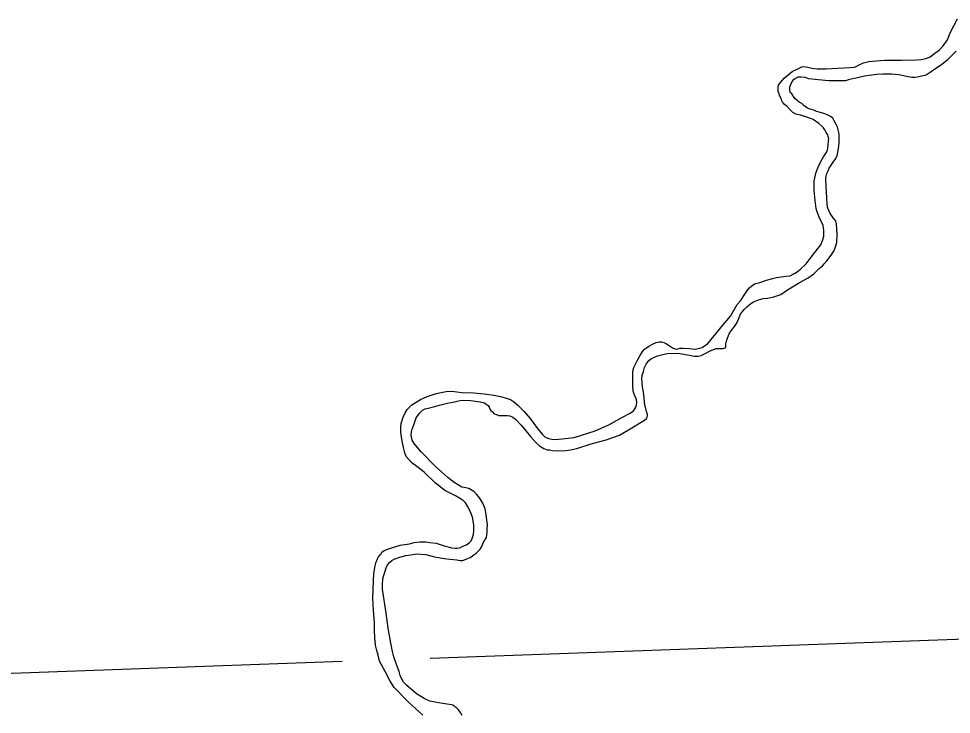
# Model space of a CAD drawing. Extents: x 1084508 to 1142749, y 1057638 to 1093403.
# Drawn here: x 1129870 to 1130896, y 1072678 to 1073443 of the extents above; entities that cross this region are included whole.
import ezdxf

# ---------------------------------------------------------------- set-up
doc = ezdxf.new("R2010")
doc.units = 0
doc.layers.add('Level 35', color=7, linetype='Continuous')
doc.layers.add('Level 5', color=7, linetype='Continuous')

msp = doc.modelspace()

# ---------------------------------------------------------------- linework, layer by layer
at = {"layer": 'Level 35'}
for points in [[(1130784.1, 1073388.9), (1130789.4, 1073389.4), (1130791.8, 1073390.5), (1130794.6, 1073391.8), (1130799.1, 1073394), (1130805, 1073395.5), (1130813.4, 1073396.4), (1130822.2, 1073396.9), (1130841.1, 1073396.9), (1130857.5, 1073397.3), (1130862.8, 1073397.7), (1130867.7, 1073398.8), (1130872.5, 1073400.8), (1130877.8, 1073404.8), (1130882.4, 1073408.1), (1130887, 1073412.9), (1130891.6, 1073419.3), (1130894.5, 1073426.9), (1130902.6, 1073442.6)], [(1130735, 1073378.2), (1130738.3, 1073376.9), (1130742.7, 1073376.6), (1130749.3, 1073375.8), (1130761.2, 1073374.5), (1130779.9, 1073374.7), (1130784.3, 1073376), (1130790.9, 1073377.7), (1130800.4, 1073379.7), (1130813.4, 1073381.5), (1130820.6, 1073381.9), (1130830, 1073381.9), (1130838.2, 1073381.1), (1130846.6, 1073379.3), (1130852.5, 1073378.4), (1130855.6, 1073378.2), (1130858.6, 1073378.8), (1130863.1, 1073379.9), (1130868.3, 1073381), (1130872.5, 1073383.7), (1130876.2, 1073386.3), (1130885.3, 1073392.5), (1130892.3, 1073398.2), (1130901.1, 1073407)], [(1130709.1, 1073354.2), (1130706.9, 1073358), (1130706.4, 1073360), (1130705.6, 1073362.6), (1130705.4, 1073364.4), (1130705.4, 1073367), (1130706, 1073369.4), (1130707.5, 1073372.1), (1130709.8, 1073374.7), (1130712.2, 1073377.1), (1130716.4, 1073381), (1130721, 1073384.4), (1130727.8, 1073387.9), (1130731.5, 1073389.8), (1130733.7, 1073390), (1130735.9, 1073389.8), (1130738.1, 1073389.4), (1130742.5, 1073388.1), (1130748.3, 1073387.4), (1130757.9, 1073387.4), (1130784.1, 1073388.9)], [(1130770, 1073196.7), (1130770.5, 1073205.7), (1130769.6, 1073217.2), (1130768.5, 1073220.7), (1130766.1, 1073223.8), (1130762.3, 1073229.3), (1130760.1, 1073234.5), (1130759.2, 1073238.3), (1130758.8, 1073245.5), (1130758.4, 1073258.2), (1130757.9, 1073266.8), (1130758.1, 1073269.4), (1130758.8, 1073272.5), (1130760.3, 1073275.4), (1130761.7, 1073278.4), (1130765.8, 1073285), (1130768.9, 1073289), (1130770.4, 1073292.3), (1130770.9, 1073295.8), (1130772.2, 1073302), (1130772.4, 1073307.4), (1130772.6, 1073312.7), (1130772.6, 1073316), (1130771.6, 1073320.6), (1130770.7, 1073323.3), (1130769.4, 1073326.4), (1130767.2, 1073330.3), (1130765.6, 1073333.1), (1130763.7, 1073334.7), (1130760.4, 1073336.5), (1130755.7, 1073338.4), (1130751.8, 1073339.5), (1130746.9, 1073340.9), (1130743.4, 1073342.4), (1130740.8, 1073343.3), (1130737.7, 1073344.4), (1130734.2, 1073346.8), (1130731.5, 1073349.2), (1130728.5, 1073351), (1130723.8, 1073354.7), (1130720.3, 1073359.9), (1130718.6, 1073361.5), (1130718.1, 1073364.6), (1130718.1, 1073367.6), (1130720.7, 1073373.6), (1130723, 1073376.2), (1130725.1, 1073377.7), (1130727.6, 1073378.8), (1130730.9, 1073378.8), (1130735, 1073378.2)], [(1130718.8, 1073160.1), (1130722.1, 1073161.8), (1130726.3, 1073164.4), (1130730, 1073167.3), (1130736.1, 1073173.2), (1130741.9, 1073180.3), (1130749.4, 1073190.4), (1130751.1, 1073192.4), (1130752.6, 1073194.8), (1130753.5, 1073196.9), (1130754.4, 1073199.6), (1130755.7, 1073203.5), (1130755.7, 1073207.5), (1130755.5, 1073209.9), (1130754.8, 1073215.6), (1130752.7, 1073219.8), (1130750.5, 1073224.4), (1130748, 1073231.4), (1130747.4, 1073234.1), (1130746.3, 1073242.6), (1130745.2, 1073253.6), (1130745, 1073261.1), (1130745.2, 1073264), (1130746.1, 1073269), (1130747.4, 1073273.8), (1130749.4, 1073279.3), (1130752.2, 1073285.5), (1130755.3, 1073290.7), (1130758.8, 1073296.2), (1130760.1, 1073299.8), (1130760.6, 1073303.9), (1130760.8, 1073308.5), (1130761, 1073310.7), (1130760.6, 1073313), (1130759.9, 1073314.9), (1130758.4, 1073317.4), (1130756.8, 1073320.4), (1130755.3, 1073322.6), (1130753.5, 1073324.6), (1130750, 1073327.4), (1130743.8, 1073331.8), (1130735.9, 1073334.7), (1130730, 1073336.5), (1130724.9, 1073337.8), (1130721.6, 1073339.3), (1130720.3, 1073340.6), (1130718.1, 1073342.8), (1130715.2, 1073345.9), (1130712.4, 1073348.3), (1130711.3, 1073349.6), (1130710, 1073351.2), (1130709.1, 1073354.2)], [(1130557.3, 1073054.6), (1130558.5, 1073059.2), (1130560.4, 1073062.9), (1130563.3, 1073066.7), (1130566.2, 1073069.1), (1130572.7, 1073071.9), (1130578.5, 1073073.5), (1130583.5, 1073074.4), (1130595.2, 1073074.8), (1130607.9, 1073072.8), (1130613.2, 1073071.7), (1130617.6, 1073071.7), (1130620.9, 1073072.2), (1130625.8, 1073074.8), (1130630.8, 1073077.5), (1130637.2, 1073080.1), (1130639.8, 1073080.1), (1130641.8, 1073080.1), (1130643.3, 1073080.1), (1130645.1, 1073080.1), (1130646.2, 1073080.5), (1130647.5, 1073080.8), (1130648, 1073082), (1130648, 1073084.7), (1130649.1, 1073089.5), (1130651.5, 1073096.3), (1130653.5, 1073099), (1130657.6, 1073104.2), (1130660.5, 1073108.6), (1130664.2, 1073117.7), (1130668, 1073122.9), (1130671, 1073125.8), (1130673, 1073127.5), (1130675.5, 1073129.5), (1130678.5, 1073131.3), (1130684, 1073133.7), (1130688.9, 1073135), (1130693.7, 1073135.5), (1130700.7, 1073136.8), (1130708.4, 1073139.4), (1130715.7, 1073144.7), (1130729.5, 1073153), (1130738.6, 1073157.8), (1130744.5, 1073162.2), (1130750.7, 1073167.9), (1130754.2, 1073170.8), (1130756.2, 1073173), (1130758.8, 1073176.5), (1130763.7, 1073182.5), (1130766.5, 1073186.9), (1130768, 1073190.8), (1130770, 1073196.7)], [(1130550.1, 1073020.8), (1130549.6, 1073024.1), (1130547.9, 1073028), (1130546.6, 1073030.9), (1130545.9, 1073033.1), (1130545.5, 1073039.5), (1130545.5, 1073054.2), (1130545.9, 1073056.6), (1130546.8, 1073059), (1130549, 1073063.4), (1130550.7, 1073067.3), (1130552.5, 1073070.4), (1130554, 1073073.1), (1130556.2, 1073076.8), (1130558.4, 1073079.2), (1130560.7, 1073080.8), (1130563.3, 1073082.7), (1130567.2, 1073084.7), (1130571.4, 1073086.5), (1130574.9, 1073087.5), (1130577.3, 1073087.5), (1130579.8, 1073086.7), (1130582.8, 1073085.1), (1130587.7, 1073081.9), (1130590.1, 1073080.3), (1130593.2, 1073079.4), (1130595.4, 1073079.6), (1130597.4, 1073080.5), (1130600.7, 1073080.5), (1130607.5, 1073079.9), (1130614.1, 1073079.2), (1130619.2, 1073080.3), (1130622, 1073081.2), (1130624.6, 1073083), (1130627.9, 1073085.3), (1130630.4, 1073088.2), (1130642.7, 1073103.4), (1130653.2, 1073115.7), (1130660.3, 1073128.4), (1130664.4, 1073132.8), (1130668, 1073138.7), (1130671.7, 1073144.2), (1130673.9, 1073146.9), (1130676.6, 1073149.1), (1130679.4, 1073151), (1130685.3, 1073152.6), (1130692.8, 1073155.2), (1130703.8, 1073158.1), (1130713.9, 1073159.4), (1130718.8, 1073160.1)], [(1130349.5, 1073021.6), (1130353.9, 1073022.7), (1130357.9, 1073023.2), (1130367.6, 1073023), (1130377.7, 1073021.4), (1130382.5, 1073020.3), (1130384.5, 1073018.8), (1130386.5, 1073017.5), (1130387.6, 1073015.7), (1130389.1, 1073012.4), (1130391.5, 1073010.4), (1130393.3, 1073008.3), (1130395.7, 1073007.4), (1130397.9, 1073006.5), (1130400.1, 1073006.3), (1130404.5, 1073006.3), (1130407.8, 1073006.3), (1130410.4, 1073006), (1130413.7, 1073004.7), (1130416.6, 1073002.3), (1130422.8, 1072995.7), (1130433.1, 1072983.4), (1130439.7, 1072975.9), (1130443.2, 1072972.9), (1130447.8, 1072970), (1130451.5, 1072968.7), (1130454.2, 1072968.5), (1130457.5, 1072968), (1130462.3, 1072967.6), (1130472, 1072967.8), (1130477.3, 1072968.5), (1130484.1, 1072970.3), (1130500, 1072975.3), (1130516.2, 1072979.7), (1130531, 1072984.8), (1130546.4, 1072993.8), (1130554.9, 1072999.2), (1130558.4, 1073001.4), (1130560.6, 1073003), (1130561.5, 1073004.7), (1130561.7, 1073006), (1130561.8, 1073008), (1130560.7, 1073010.9), (1130560, 1073014.2), (1130558.7, 1073017.7), (1130557.8, 1073029.8), (1130556.2, 1073038.1), (1130555.6, 1073046.9), (1130555.8, 1073050.9), (1130557.3, 1073054.6)], [(1130359.1, 1072913.1), (1130356.8, 1072914.3), (1130350.8, 1072918.1), (1130339, 1072924.1), (1130328.4, 1072932.4), (1130316.1, 1072944.1), (1130308, 1072950.3), (1130302.8, 1072954.3), (1130296.6, 1072961.5), (1130294.9, 1072965.5), (1130293.5, 1072971.1), (1130291.6, 1072980.5), (1130290.6, 1072988.1), (1130290.6, 1072993.6), (1130291, 1072997.7), (1130293.3, 1073004.4), (1130295.3, 1073009.4), (1130297.6, 1073013.1), (1130302.8, 1073018.3), (1130312.2, 1073024.1), (1130319.4, 1073027.4), (1130329.6, 1073030.6), (1130340.6, 1073032.8), (1130346.6, 1073033.1), (1130357.6, 1073031.8), (1130370.5, 1073031.2), (1130382.2, 1073030.3), (1130393, 1073028.9), (1130400, 1073027.2), (1130405.2, 1073025.8), (1130411, 1073023.9), (1130414.6, 1073021.8), (1130418.9, 1073018.1), (1130426, 1073010.8), (1130432.8, 1073003.1), (1130440.9, 1072992.1), (1130446.1, 1072985.9), (1130449, 1072982.9), (1130453, 1072981.1), (1130456.7, 1072980.5), (1130460.7, 1072980.2), (1130468.1, 1072980.7), (1130481.2, 1072982.3), (1130504.1, 1072989.4), (1130519.2, 1072996), (1130534.2, 1073004.6), (1130542.7, 1073008.9), (1130546.4, 1073011.6), (1130547.9, 1073013.7), (1130549, 1073015.5), (1130549.7, 1073017.7), (1130550.1, 1073020.8)], [(1130293.5, 1072713.2), (1130292, 1072716), (1130290, 1072720.6), (1130288.7, 1072725.1), (1130285.9, 1072732.8), (1130282.7, 1072741.1), (1130281.4, 1072747), (1130279.4, 1072756.1), (1130276.6, 1072772.8), (1130274.3, 1072789.1), (1130270.5, 1072815.5), (1130270.4, 1072819.8), (1130270.9, 1072827.1), (1130273, 1072834.3), (1130274.3, 1072839.1), (1130276, 1072842.4), (1130278.3, 1072845.1), (1130280.6, 1072847.1), (1130283.2, 1072848.4), (1130289.5, 1072850.7), (1130296.1, 1072852.5), (1130301.7, 1072853.3), (1130308.3, 1072854.2), (1130318.2, 1072853.8), (1130327.6, 1072851.2), (1130338.2, 1072849.4), (1130344.6, 1072848.4), (1130352.3, 1072847.6), (1130355.8, 1072847.2), (1130358.3, 1072847.2), (1130360.6, 1072847.9), (1130363.2, 1072848.7), (1130366.7, 1072850.5), (1130369.5, 1072852.3), (1130373.5, 1072855.2), (1130377.7, 1072859.3), (1130379.6, 1072862.3), (1130381.2, 1072866.5), (1130384.8, 1072872.2), (1130385.3, 1072875.1), (1130385.5, 1072877.4), (1130385.5, 1072881.4), (1130385.7, 1072886.2), (1130384.3, 1072897.1), (1130383.2, 1072903.9), (1130380.7, 1072910.1), (1130377.7, 1072914.8), (1130376.1, 1072917.4), (1130373.6, 1072919.9), (1130370.8, 1072922.7), (1130365.5, 1072926), (1130360.3, 1072927.1), (1130357.6, 1072927.8), (1130354.7, 1072929.4), (1130349.2, 1072932.9), (1130342.4, 1072938.4), (1130335.7, 1072944), (1130328.8, 1072950.2), (1130312.9, 1072966.6), (1130305.2, 1072975.7), (1130303.2, 1072979.3), (1130302, 1072984.8), (1130302.4, 1072988.4), (1130302.9, 1072991.5), (1130304.7, 1072996.3), (1130307.6, 1073003.7), (1130311.4, 1073009.5), (1130314.4, 1073012.2), (1130317.4, 1073013.6), (1130322, 1073014.8), (1130326.6, 1073016), (1130333, 1073017.9), (1130342, 1073020.1), (1130349.5, 1073021.6)], [(1130283.3, 1072707.5), (1130278.5, 1072715), (1130273.3, 1072725), (1130268.8, 1072733.1), (1130267.3, 1072736.2), (1130265.8, 1072742.8), (1130264.2, 1072748), (1130262.7, 1072754.1), (1130261.9, 1072762.2), (1130261.7, 1072770.1), (1130261.5, 1072778), (1130260.4, 1072792.3), (1130259.8, 1072805.8), (1130260.4, 1072824.9), (1130260.9, 1072832.2), (1130262.1, 1072839.3), (1130263.1, 1072844.5), (1130264.8, 1072848.9), (1130266.1, 1072851.1), (1130267.7, 1072853.2), (1130268.8, 1072854.5), (1130269.8, 1072856.1), (1130272.3, 1072858), (1130276.9, 1072859.7), (1130289.9, 1072863.8), (1130300.1, 1072865.5), (1130305.1, 1072866.7), (1130311.3, 1072867.6), (1130314.9, 1072867.4), (1130318.6, 1072867.4), (1130322.3, 1072866.9), (1130329.6, 1072865.9), (1130338.1, 1072863.2), (1130346.8, 1072861.1), (1130350.2, 1072860.5), (1130352.5, 1072860.5), (1130356.2, 1072861.3), (1130358.9, 1072862.6), (1130362.6, 1072864.4), (1130366, 1072866.7), (1130367.8, 1072868.6), (1130368.9, 1072871.1), (1130370.3, 1072875.7), (1130370.7, 1072880), (1130370.9, 1072886.1), (1130369.5, 1072894.6), (1130367.4, 1072899.4), (1130364.1, 1072906.4), (1130361.6, 1072910.4), (1130359.1, 1072913.1)], [(1130314.9, 1072676.9), (1130298.6, 1072691.7), (1130283.3, 1072707.5)], [(1130357.9, 1072676.7), (1130356, 1072679.8), (1130353.5, 1072683.2), (1130352, 1072684.8), (1130351, 1072685.6), (1130349.7, 1072686.8), (1130348.9, 1072687.3), (1130347.7, 1072688), (1130346.1, 1072688.2), (1130341.5, 1072689.1), (1130336.3, 1072689.7), (1130328.3, 1072691.2), (1130322.5, 1072692.5), (1130316.1, 1072695.5), (1130307.8, 1072700.3), (1130297.1, 1072709.7), (1130293.5, 1072713.2)]]:
    msp.add_lwpolyline(points, dxfattribs=at)
at = {"layer": 'Level 5'}
for points in [[(1130322.7, 1072739.7), (1130952.1, 1072762.3)], [(1129650.3, 1072715.6), (1130226.1, 1072736.2)]]:
    msp.add_lwpolyline(points, dxfattribs=at)

doc.saveas('drawing.dxf')
